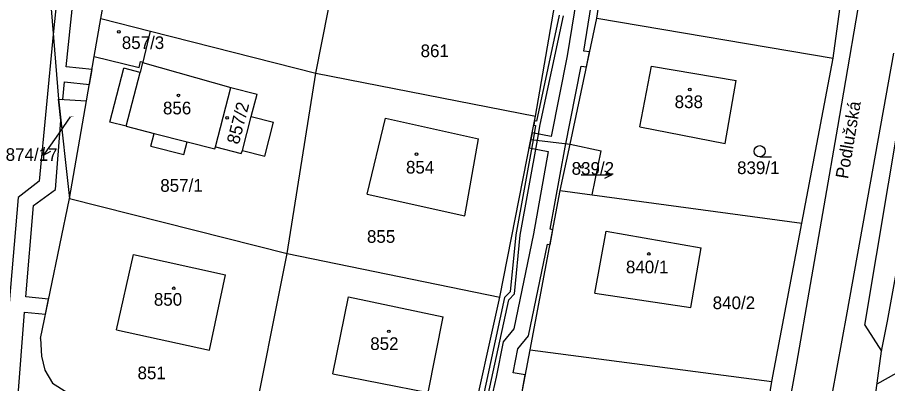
# Model space of a CAD drawing. Extents: x -785744 to -782822, y -1067550 to -1063910.
# Drawn here: x -783511.1 to -783394.4, y -1066379.6 to -1066330.5 of the extents above; entities that cross this region are included whole.
import ezdxf

# ---------------------------------------------------------------- set-up
doc = ezdxf.new("R2010")
doc.units = 0
for name, color, linetype in [('Hranice kat_území', 7, 'Continuous'), ('Hranice parcel', 7, 'Continuous'), ('Parcelní čísla', 7, 'Continuous'), ('Pop_ČP_popisy', 7, 'Continuous'), ('Vnitřní kresba', 7, 'Continuous'), ('Věcná břemena k části', 7, 'Continuous'), ('Značky budov', 7, 'Continuous'), ('Značky kultur', 7, 'Continuous')]:
    doc.layers.add(name, color=color, linetype=linetype)

msp = doc.modelspace()

# ---------------------------------------------------------------- linework, layer by layer
at = {"layer": 'Hranice kat_území'}
msp.add_lwpolyline([(-783403.72, -1066520.48), (-783408.95, -1066445.43), (-783408.98, -1066441.05), (-783406.06, -1066440.89), (-783397.12, -1066388.66), (-783396.74, -1066386.18), (-783395.27, -1066375.27), (-783394.46, -1066371.28), (-783389.04, -1066341.47), (-783386.35, -1066325.72), (-783383.12, -1066306.7), (-783381.34, -1066290.13), (-783381.25, -1066273.33), (-783383.32, -1066256.79), (-783387.23, -1066240.6), (-783392.79, -1066224.78), (-783395.02, -1066219.44), (-783397.61, -1066215.1), (-783400.51, -1066209.79), (-783408.68, -1066195.43), (-783410.8, -1066191.77), (-783425.61, -1066169.96)], dxfattribs=at)
at = {"layer": 'Hranice parcel'}
for p, q in [((-783500.8, -1066335.74), (-783499.91, -1066330.66)), ((-783499.91, -1066330.66), (-783493.24, -1066332.36))]:
    msp.add_line(p, q, dxfattribs=at)
for points in [[(-783471.11, -1066337.99), (-783466.13, -1066312.85)], [(-783401.73, -1066335.98), (-783398.96, -1066315.59)], [(-783441.64, -1066343.73), (-783437.05, -1066317.1)], [(-783433.44, -1066330.58), (-783431.76, -1066319.55)], [(-783507.12, -1066322.7), (-783505.59, -1066341.49)], [(-783499.91, -1066330.66), (-783498.59, -1066323.28)], [(-783437.01, -1066347.53), (-783433.44, -1066330.58)], [(-783433.44, -1066330.58), (-783401.73, -1066335.98)], [(-783500.8, -1066335.74), (-783494.76, -1066337.2), (-783494.62, -1066336.4), (-783494.25, -1066336.49), (-783493.24, -1066332.36)], [(-783493.24, -1066332.36), (-783471.11, -1066337.99)], [(-783501.84, -1066341.68), (-783500.8, -1066335.74)], [(-783405.96, -1066358.13), (-783401.73, -1066335.98)], [(-783399.85, -1066370.15), (-783393.61, -1066335.31)], [(-783494.32, -1066336.54), (-783494.66, -1066337.87)], [(-783494.32, -1066336.54), (-783482.5, -1066339.91)], [(-783427.67, -1066345.19), (-783426.1, -1066337.05)], [(-783426.1, -1066337.05), (-783414.76, -1066338.97)], [(-783498.72, -1066344.54), (-783496.84, -1066337.31)], [(-783494.66, -1066337.87), (-783496.84, -1066337.31)], [(-783474.96, -1066362.18), (-783471.11, -1066337.99)], [(-783471.11, -1066337.99), (-783441.64, -1066343.73)], [(-783416.21, -1066347.43), (-783414.76, -1066338.97)], [(-783484.56, -1066347.85), (-783482.5, -1066339.91)], [(-783482.5, -1066339.91), (-783478.98, -1066340.82)], [(-783505.59, -1066341.49), (-783501.84, -1066341.68)], [(-783505.59, -1066341.49), (-783504.14, -1066354.81)], [(-783504.14, -1066354.81), (-783501.84, -1066341.68)], [(-783479.75, -1066343.8), (-783478.98, -1066340.82)], [(-783479.75, -1066343.8), (-783476.77, -1066344.57)], [(-783464.2, -1066354.21), (-783461.77, -1066344)], [(-783461.77, -1066344), (-783449.29, -1066346.81)], [(-783442.26, -1066346.88), (-783441.64, -1066343.73)], [(-783496.54, -1066345.11), (-783498.72, -1066344.54)], [(-783496.54, -1066345.11), (-783492.78, -1066346.07)], [(-783477.95, -1066349.11), (-783476.77, -1066344.57)], [(-783427.67, -1066345.19), (-783416.21, -1066347.43)], [(-783493.22, -1066347.77), (-783492.78, -1066346.07)], [(-783488.78, -1066348.91), (-783488.35, -1066347.2)], [(-783488.35, -1066347.2), (-783484.64, -1066348.14)], [(-783451.11, -1066357.15), (-783449.29, -1066346.81)], [(-783446.43, -1066368.03), (-783442.26, -1066346.88)], [(-783442.26, -1066346.88), (-783437.01, -1066347.53)], [(-783438.32, -1066353.72), (-783437.01, -1066347.53)], [(-783437.01, -1066347.53), (-783432.84, -1066348.41)], [(-783493.22, -1066347.77), (-783488.78, -1066348.91)], [(-783484.64, -1066348.14), (-783484.56, -1066347.85)], [(-783484.56, -1066347.85), (-783481.09, -1066348.75)], [(-783481.09, -1066348.75), (-783480.93, -1066348.34)], [(-783480.93, -1066348.34), (-783477.95, -1066349.11)], [(-783434.06, -1066354.3), (-783432.84, -1066348.41)], [(-783464.2, -1066354.21), (-783451.11, -1066357.15)], [(-783442.38, -1066375.11), (-783438.32, -1066353.72)], [(-783438.32, -1066353.72), (-783434.06, -1066354.3)], [(-783434.06, -1066354.3), (-783405.96, -1066358.13)], [(-783508.03, -1066373.61), (-783504.14, -1066354.81)], [(-783504.14, -1066354.81), (-783474.96, -1066362.18)], [(-783409.94, -1066379.38), (-783405.96, -1066358.13)], [(-783433.7, -1066367.52), (-783432.17, -1066359.18)], [(-783432.17, -1066359.18), (-783419.44, -1066361.43)], [(-783420.8, -1066369.45), (-783419.44, -1066361.43)], [(-783497.83, -1066372.42), (-783495.56, -1066362.33)], [(-783495.56, -1066362.33), (-783483.19, -1066365.06)], [(-783479.98, -1066387.52), (-783474.96, -1066362.18)], [(-783474.96, -1066362.18), (-783446.43, -1066368.03)], [(-783485.33, -1066375.15), (-783483.19, -1066365.06)], [(-783433.7, -1066367.52), (-783420.8, -1066369.45)], [(-783468.8, -1066378.32), (-783466.7, -1066367.98)], [(-783466.7, -1066367.98), (-783454.01, -1066370.67)], [(-783450.5, -1066386.4), (-783446.43, -1066368.03)], [(-783456.04, -1066380.85), (-783454.01, -1066370.67)], [(-783403.23, -1066388.47), (-783399.85, -1066370.15)], [(-783497.83, -1066372.42), (-783485.33, -1066375.15)], [(-783508.03, -1066373.61), (-783507.86, -1066375.96)], [(-783446.27, -1066395.62), (-783442.38, -1066375.11)], [(-783442.38, -1066375.11), (-783409.94, -1066379.38)], [(-783507.86, -1066375.96), (-783507.44, -1066377.84)], [(-783507.44, -1066377.84), (-783506.41, -1066379.57)], [(-783468.8, -1066378.32), (-783456.04, -1066380.85)], [(-783506.41, -1066379.57), (-783504.5, -1066380.8)], [(-783413.23, -1066399.84), (-783409.94, -1066379.38)]]:
    msp.add_lwpolyline(points, dxfattribs=at)
at = {"layer": 'Pop_ČP_popisy'}
for p, q in [((-783505.93, -1066346.58), (-783507.66, -1066349.03)), ((-783434.41, -1066351.61), (-783431.41, -1066351.61))]:
    msp.add_line(p, q, dxfattribs=at)
for points in [[(-783504.01, -1066343.85), (-783505.93, -1066346.58)], [(-783506.67, -1066348.5), (-783507.66, -1066349.03), (-783507.49, -1066347.93)], [(-783432.41, -1066351.11), (-783431.41, -1066351.61), (-783432.41, -1066352.11)], [(-783435.54, -1066351.61), (-783434.41, -1066351.61)]]:
    msp.add_lwpolyline(points, dxfattribs=at)
at = {"layer": 'Vnitřní kresba'}
for points in [[(-783397.51, -1066371.81), (-783386.47, -1066305.79)], [(-783401.11, -1066345.22), (-783397.33, -1066322.99)], [(-783496.54, -1066345.11), (-783494.66, -1066337.87)], [(-783480.93, -1066348.34), (-783479.75, -1066343.8)], [(-783406.59, -1066376.88), (-783401.11, -1066345.22)], [(-783492.78, -1066346.07), (-783488.35, -1066347.2)], [(-783397.51, -1066371.81), (-783395.27, -1066375.27)], [(-783412.06, -1066406.93), (-783406.59, -1066376.88)]]:
    msp.add_lwpolyline(points, dxfattribs=at)
at = {"layer": 'Věcná břemena k části'}
for points in [[(-783435.16, -1066335.01), (-783432.96, -1066321.34)], [(-783435.23, -1066322.13), (-783437.41, -1066335.65)], [(-783505.81, -1066327.94), (-783506.3, -1066332.79)], [(-783504.56, -1066337.11), (-783503.65, -1066328.1)], [(-783438.46, -1066330.18), (-783441.52, -1066344.43)], [(-783441.01, -1066344.86), (-783437.88, -1066330.3)], [(-783506.3, -1066332.79), (-783508.19, -1066352.48)], [(-783437.41, -1066335.65), (-783439.55, -1066346.48)], [(-783434.4, -1066335.14), (-783435.16, -1066335.01)], [(-783434.82, -1066337.14), (-783434.4, -1066335.14)], [(-783501.1, -1066337.47), (-783504.56, -1066337.11)], [(-783437.67, -1066347.89), (-783435.52, -1066337.02)], [(-783435.52, -1066337.02), (-783434.82, -1066337.14)], [(-783501.45, -1066339.48), (-783501.1, -1066337.47)], [(-783505, -1066341.52), (-783504.77, -1066339.14)], [(-783504.77, -1066339.14), (-783501.45, -1066339.48)], [(-783505.28, -1066344.34), (-783505.59, -1066341.49)], [(-783505.59, -1066341.49), (-783505, -1066341.52)], [(-783506.01, -1066353.58), (-783505.28, -1066344.34)], [(-783441.64, -1066345.02), (-783441.98, -1066346.91)], [(-783441.77, -1066344.38), (-783441.88, -1066344.97)], [(-783441.88, -1066344.97), (-783441.64, -1066345.02)], [(-783441.52, -1066344.43), (-783441.77, -1066344.38)], [(-783441.39, -1066346.99), (-783441.01, -1066344.86)], [(-783442.08, -1066345.98), (-783442.26, -1066346.88)], [(-783439.55, -1066346.48), (-783442.08, -1066345.98)], [(-783441.98, -1066346.91), (-783444.28, -1066359.66)], [(-783443.68, -1066359.74), (-783441.39, -1066346.99)], [(-783442.26, -1066346.88), (-783442.48, -1066347.98)], [(-783442.48, -1066347.98), (-783439.93, -1066348.49)], [(-783439.93, -1066348.49), (-783441.92, -1066359.53)], [(-783439.66, -1066358.93), (-783437.67, -1066347.89)], [(-783508.19, -1066352.48), (-783511.02, -1066354.67)], [(-783511.02, -1066354.67), (-783512.23, -1066368.84)], [(-783508.94, -1066355.75), (-783506.01, -1066353.58)], [(-783509.99, -1066368.01), (-783508.94, -1066355.75)], [(-783439.7, -1066361), (-783439.32, -1066358.99)], [(-783439.32, -1066358.99), (-783439.66, -1066358.93)], [(-783444.28, -1066359.66), (-783445.02, -1066367.33)], [(-783441.92, -1066359.53), (-783444.56, -1066372.31)], [(-783444.44, -1066367.61), (-783443.68, -1066359.74)], [(-783442.59, -1066373.25), (-783440.05, -1066360.93)], [(-783440.05, -1066360.93), (-783439.7, -1066361)], [(-783445.02, -1066367.33), (-783445.78, -1066368.09)], [(-783506.93, -1066368.3), (-783509.99, -1066368.01)], [(-783507.35, -1066370.31), (-783506.93, -1066368.3)], [(-783445.78, -1066368.09), (-783449.55, -1066385.52)], [(-783448.97, -1066385.66), (-783445.24, -1066368.39)], [(-783445.24, -1066368.39), (-783444.44, -1066367.61)], [(-783511.05, -1066381.73), (-783510.15, -1066370.05)], [(-783510.15, -1066370.05), (-783507.35, -1066370.31)], [(-783381.57, -1066371.7), (-783395.87, -1066379.72)], [(-783444.56, -1066372.31), (-783445.98, -1066374.03)], [(-783444, -1066374.97), (-783442.59, -1066373.25)], [(-783445.98, -1066374.03), (-783446.94, -1066378.8)], [(-783444.65, -1066378.19), (-783444, -1066374.97)], [(-783446.94, -1066378.8), (-783447.36, -1066380.76)], [(-783443.02, -1066378.47), (-783444.65, -1066378.19)], [(-783443.4, -1066380.47), (-783443.02, -1066378.47)]]:
    msp.add_lwpolyline(points, dxfattribs=at)
at = {"layer": 'Značky budov'}
for centre in [(-783497.5, -1066332.43), (-783420.97, -1066340.17), (-783489.52, -1066340.96), (-783483, -1066343.97), (-783457.6, -1066348.86), (-783435.44, -1066350.55), (-783426.45, -1066362.24), (-783490.15, -1066366.85), (-783461.3, -1066372.63)]:
    msp.add_circle(centre, 0.175, dxfattribs=at)
at = {"layer": 'Značky kultur'}
msp.add_line((-783411.59, -1066349.21), (-783409.99, -1066349.21), dxfattribs=at)
msp.add_circle((-783411.59, -1066348.46), 0.75, dxfattribs=at)

# ---------------------------------------------------------------- texts
at = {"layer": 'Parcelní čísla'}
for s, height, p in [('857/3', 1.7, (-783497.11, -1066334.74)), ('861', 1.7, (-783457.05, -1066335.83)), ('856', 1.7, (-783491.59, -1066343.51)), ('838', 1.7, (-783422.99, -1066342.67)), ('874/17', 0.1, (-783504.01, -1066343.85)), ('854', 1.7, (-783459.01, -1066351.45)), ('839/1', 1.7, (-783414.62, -1066351.52)), ('857/1', 1.7, (-783491.95, -1066353.9)), ('839/2', 0.1, (-783435.54, -1066351.61)), ('855', 1.7, (-783464.24, -1066360.75)), ('840/1', 1.7, (-783429.52, -1066364.84)), ('850', 1.7, (-783492.81, -1066369.19)), ('840/2', 1.7, (-783417.89, -1066369.65)), ('852', 1.7, (-783463.8, -1066375.13)), ('851', 1.7, (-783495, -1066379.05))]:
    msp.add_text(s, height=height, dxfattribs=at).set_placement(p)
msp.add_text('857/2', height=1.7, rotation=75.4351, dxfattribs=at).set_placement((-783481.43, -1066347.63))
at = {"layer": 'Pop_ČP_popisy'}
msp.add_text('Podlužská', height=1.7, rotation=80.4503, dxfattribs=at).set_placement((-783399.76, -1066352.24))
for s, p in [('874/17', (-783512.68, -1066349.75)), ('839/2', (-783436.8, -1066351.61))]:
    msp.add_text(s, height=1.7, dxfattribs=at).set_placement(p)

doc.saveas('drawing.dxf')
